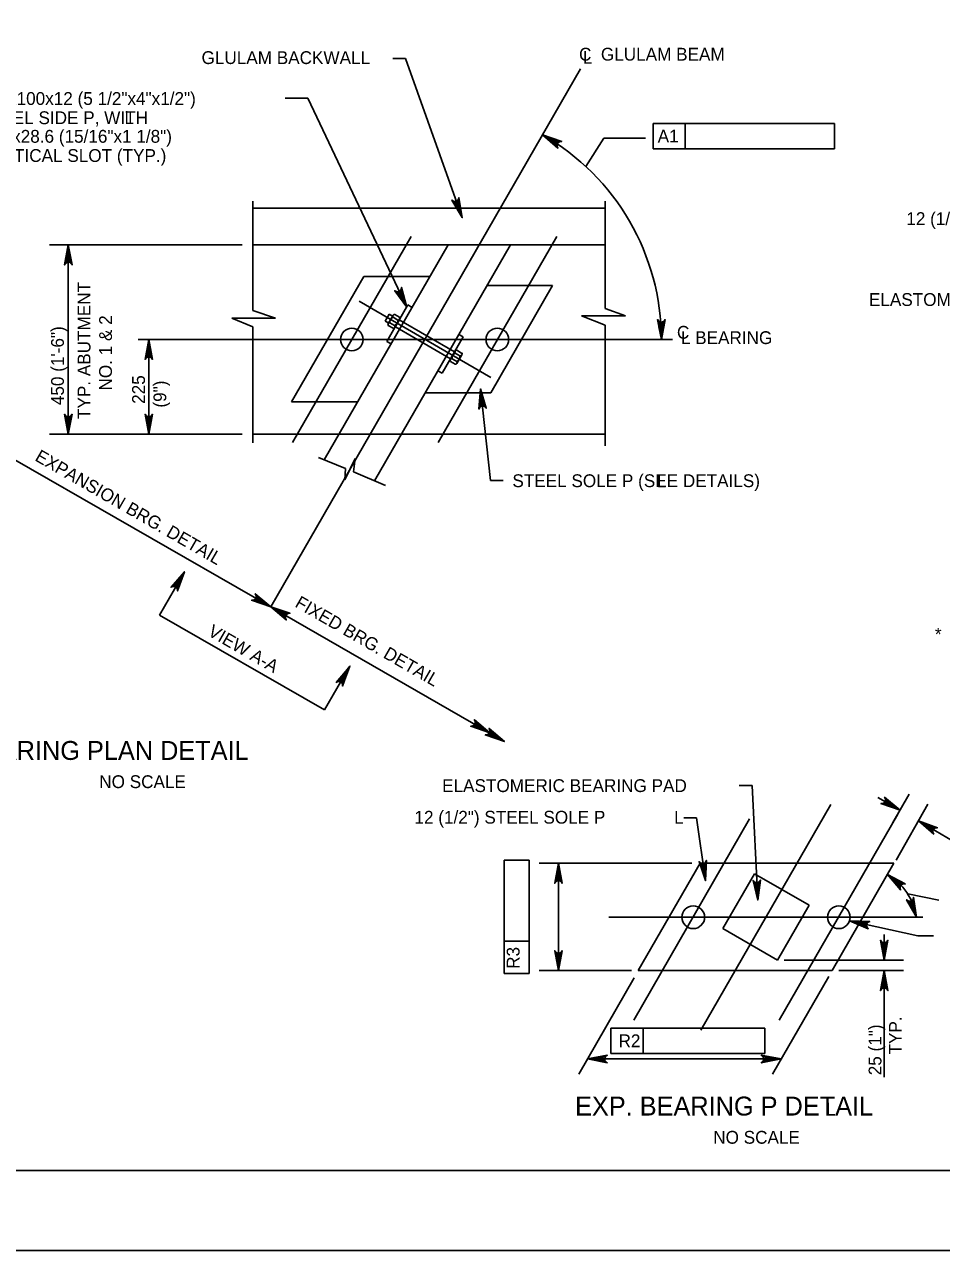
# Model space of a CAD drawing. Extents: x -13 to 81, y -176 to 0.
# Drawn here: x 3.01 to 11.59, y -176 to -164.52 of the extents above; entities that cross this region are included whole.
import ezdxf

# ---------------------------------------------------------------- set-up
doc = ezdxf.new("R2010")
doc.units = 0
for name, color, linetype in [('Level 1', 7, 'Continuous'), ('Level 3', 7, 'Continuous'), ('Level 4', 7, 'Continuous'), ('Level 5', 7, 'Continuous'), ('Level 63', 7, 'Continuous')]:
    doc.layers.add(name, color=color, linetype=linetype)

msp = doc.modelspace()

# ---------------------------------------------------------------- linework, layer by layer
at = {"layer": 'Level 1'}
msp.add_lwpolyline([(1.75, -175.25), (33.25, -175.25), (33.25, -154.75), (1.75, -154.75)], close=True, dxfattribs=at)
at = {"layer": 'Level 3'}
for p, q in [((8.214, -164.932), (5.313, -169.971)), ((5.144, -167.194), (5.144, -166.172)), ((8.443, -166.237), (5.144, -166.237)), ((8.443, -166.172), (8.443, -167.178)), ((6.627, -166.503), (5.516, -168.432)), ((7.99, -166.503), (6.879, -168.432)), ((8.443, -166.582), (5.144, -166.582)), ((6.975, -166.582), (5.813, -168.595)), ((7.558, -166.582), (6.283, -168.79)), ((6.184, -166.877), (5.507, -168.052)), ((6.805, -166.877), (6.184, -166.877)), ((7.952, -166.962), (7.338, -166.962)), ((7.952, -166.962), (7.374, -167.967)), ((5.358, -167.267), (5.144, -167.194)), ((7.373, -167.822), (6.141, -167.107)), ((6.596, -167.144), (6.399, -167.485)), ((6.636, -167.167), (6.596, -167.144)), ((8.633, -167.244), (8.443, -167.178)), ((5.144, -167.347), (4.948, -167.267)), ((4.948, -167.267), (5.358, -167.267)), ((6.384, -167.294), (6.421, -167.23)), ((6.415, -167.312), (6.384, -167.294)), ((6.411, -167.319), (6.457, -167.24)), ((6.452, -167.248), (6.421, -167.23)), ((6.502, -167.285), (6.458, -167.259)), ((6.473, -167.232), (6.518, -167.258)), ((6.474, -167.355), (6.52, -167.276)), ((7.034, -167.583), (6.516, -167.282)), ((8.223, -167.244), (8.633, -167.244)), ((8.443, -167.333), (8.223, -167.244)), ((5.144, -168.435), (5.144, -167.347)), ((6.413, -167.336), (6.458, -167.362)), ((6.472, -167.337), (6.428, -167.311)), ((6.997, -167.648), (6.479, -167.347)), ((7.075, -167.42), (7.115, -167.443)), ((8.443, -167.333), (8.443, -168.462)), ((6.441, -167.509), (6.399, -167.485)), ((7.115, -167.443), (6.918, -167.784)), ((6.993, -167.655), (7.038, -167.576)), ((7.01, -167.647), (7.054, -167.673)), ((7.039, -167.595), (7.084, -167.621)), ((7.1, -167.594), (7.055, -167.568)), ((7.056, -167.691), (7.101, -167.612)), ((6.876, -167.76), (6.918, -167.784)), ((7.04, -167.698), (6.995, -167.672)), ((7.374, -167.967), (6.758, -167.967)), ((6.126, -168.052), (5.507, -168.052)), ((5.952, -168.353), (5.144, -168.353)), ((6.535, -168.353), (5.952, -168.353)), ((8.443, -168.353), (6.535, -168.353)), ((10.557, -171.823), (9.341, -173.935)), ((9.796, -171.958), (8.711, -173.843)), ((11.185, -171.914), (10.074, -173.843)), ((9.333, -172.373), (8.754, -173.378)), ((11.147, -172.373), (9.333, -172.373)), ((9.841, -172.472), (9.546, -172.985)), ((9.841, -172.472), (10.353, -172.766)), ((11.147, -172.373), (10.569, -173.378)), ((10.353, -172.766), (10.057, -173.28)), ((10.057, -173.28), (9.546, -172.985)), ((10.569, -173.378), (8.754, -173.378))]:
    msp.add_line(p, q, dxfattribs=at)
for points in [[(9.384, -172.536), (9.392, -172.347), (9.384, -172.363), (9.373, -172.372), (9.361, -172.376), (9.348, -172.375), (9.335, -172.37), (9.323, -172.357), (9.384, -172.536), (9.335, -172.37), (9.348, -172.375), (9.384, -172.536), (9.361, -172.376), (9.373, -172.372), (9.384, -172.536), (9.384, -172.363)], [(8.006, -172.373), (7.971, -172.56), (7.981, -172.545), (7.994, -172.538), (8.006, -172.536), (8.019, -172.538), (8.031, -172.545), (8.041, -172.56), (8.006, -172.373), (8.031, -172.545), (8.019, -172.538), (8.006, -172.373), (8.006, -172.536), (7.994, -172.538), (8.006, -172.373), (7.981, -172.545)], [(9.873, -172.718), (9.899, -172.53), (9.89, -172.544), (9.877, -172.552), (9.865, -172.555), (9.853, -172.554), (9.84, -172.547), (9.829, -172.533), (9.873, -172.718), (9.84, -172.547), (9.853, -172.554), (9.873, -172.718), (9.865, -172.555), (9.877, -172.552), (9.873, -172.718), (9.89, -172.544)], [(11.087, -172.479), (11.211, -172.622), (11.206, -172.605), (11.208, -172.591), (11.214, -172.58), (11.223, -172.571), (11.237, -172.566), (11.254, -172.567), (11.087, -172.479), (11.237, -172.566), (11.223, -172.571), (11.087, -172.479), (11.214, -172.58), (11.208, -172.591), (11.087, -172.479), (11.206, -172.605)], [(11.361, -172.879), (11.332, -172.691), (11.327, -172.708), (11.318, -172.719), (11.307, -172.726), (11.294, -172.728), (11.28, -172.725), (11.266, -172.715), (11.361, -172.879), (11.28, -172.725), (11.294, -172.728), (11.361, -172.879), (11.307, -172.726), (11.318, -172.719), (11.361, -172.879), (11.327, -172.708)], [(10.733, -172.912), (10.907, -172.986), (10.896, -172.974), (10.891, -172.96), (10.892, -172.947), (10.896, -172.935), (10.906, -172.925), (10.922, -172.918), (10.733, -172.912), (10.906, -172.925), (10.896, -172.935), (10.733, -172.912), (10.892, -172.947), (10.891, -172.96), (10.733, -172.912), (10.896, -172.974)], [(11.057, -173.28), (11.092, -173.094), (11.082, -173.108), (11.07, -173.115), (11.057, -173.117), (11.045, -173.115), (11.032, -173.108), (11.022, -173.094), (11.057, -173.28), (11.032, -173.108), (11.045, -173.115), (11.057, -173.28), (11.057, -173.117), (11.07, -173.115), (11.057, -173.28), (11.082, -173.108)], [(8.006, -173.378), (8.041, -173.192), (8.031, -173.206), (8.019, -173.214), (8.006, -173.216), (7.994, -173.214), (7.981, -173.206), (7.971, -173.192), (8.006, -173.378), (7.981, -173.206), (7.994, -173.214), (8.006, -173.378), (8.006, -173.216), (8.019, -173.214), (8.006, -173.378), (8.031, -173.206)], [(11.057, -173.378), (11.022, -173.565), (11.032, -173.55), (11.045, -173.543), (11.057, -173.541), (11.07, -173.543), (11.082, -173.55), (11.092, -173.565), (11.057, -173.378), (11.082, -173.55), (11.07, -173.543), (11.057, -173.378), (11.057, -173.541), (11.045, -173.543), (11.057, -173.378), (11.032, -173.55)], [(8.278, -174.206), (8.464, -174.241), (8.45, -174.231), (8.442, -174.219), (8.44, -174.206), (8.442, -174.194), (8.45, -174.181), (8.464, -174.171), (8.278, -174.206), (8.45, -174.181), (8.442, -174.194), (8.278, -174.206), (8.44, -174.206), (8.442, -174.219), (8.278, -174.206), (8.45, -174.231)], [(10.092, -174.206), (9.905, -174.171), (9.92, -174.181), (9.927, -174.194), (9.929, -174.206), (9.927, -174.219), (9.92, -174.231), (9.905, -174.241), (10.092, -174.206), (9.92, -174.231), (9.927, -174.219), (10.092, -174.206), (9.929, -174.206), (9.927, -174.194), (10.092, -174.206), (9.92, -174.181)]]:
    msp.add_lwpolyline(points, dxfattribs=at)
for centre in [(6.071, -167.467), (7.434, -167.467), (9.269, -172.879), (10.632, -172.879)]:
    msp.add_circle(centre, 0.106, dxfattribs=at)
for centre, radius, start, end in [((6.475, -167.304), 0.0477, 111.021, 188.921), ((6.471, -167.249), 0.0167, 151.798, 218.684), ((6.471, -167.249), 0.0167, 81.2579, 151.798), ((6.455, -167.292), 0.0477, 291.021, 8.921), ((6.505, -167.269), 0.0167, 261.2579, 328.1439), ((6.505, -167.269), 0.0167, 328.1439, 38.684), ((6.425, -167.326), 0.0152, 77.4228, 222.5192), ((6.461, -167.347), 0.0152, 257.4228, 42.5192), ((7.006, -167.662), 0.0152, 77.4808, 222.5772), ((7.057, -167.64), 0.0477, 111.079, 188.979), ((7.053, -167.585), 0.0167, 151.8561, 218.7421), ((7.053, -167.585), 0.0167, 81.3159, 151.8561), ((7.037, -167.628), 0.0477, 291.079, 8.979), ((7.087, -167.604), 0.0167, 261.3159, 328.2019), ((7.087, -167.604), 0.0167, 328.2019, 38.7421), ((7.043, -167.683), 0.0152, 257.4808, 42.5772)]:
    msp.add_arc(centre, radius, start, end, dxfattribs=at)
at = {"layer": 'Level 4'}
for p, q in [((6.573, -164.836), (6.455, -164.836)), ((7.105, -166.325), (6.573, -164.836)), ((5.658, -165.207), (5.447, -165.207)), ((6.585, -167.163), (5.658, -165.207)), ((8.892, -165.444), (8.892, -165.68)), ((10.29, -165.444), (8.892, -165.444)), ((9.194, -165.444), (8.892, -165.444)), ((9.194, -165.444), (9.194, -165.68)), ((10.593, -165.444), (10.29, -165.444)), ((10.593, -165.444), (10.593, -165.68)), ((8.262, -165.848), (8.432, -165.581)), ((8.432, -165.581), (8.821, -165.581)), ((10.593, -165.68), (8.892, -165.68)), ((5.043, -166.582), (3.239, -166.582)), ((3.416, -168.353), (3.416, -166.582)), ((9.076, -167.467), (4.071, -167.467)), ((4.171, -167.467), (4.171, -168.353)), ((7.371, -168.787), (7.275, -167.93)), ((5.043, -168.353), (3.239, -168.353)), ((4.945, -168.353), (3.895, -168.353)), ((4.189, -168.353), (3.994, -168.353)), ((4.945, -168.353), (4.002, -168.353)), ((2.688, -168.464), (5.312, -169.971)), ((6.013, -168.677), (5.76, -168.573)), ((6.102, -168.583), (6.006, -168.783)), ((6.006, -168.783), (6.013, -168.677)), ((6.088, -168.708), (6.102, -168.583)), ((6.388, -168.834), (6.088, -168.708)), ((7.489, -168.787), (7.371, -168.787)), ((4.503, -169.643), (4.27, -170.048)), ((4.27, -170.048), (5.817, -170.936)), ((5.339, -169.986), (7.5, -171.234)), ((6.048, -170.535), (5.817, -170.936)), ((9.82, -171.646), (9.7, -171.646)), ((9.873, -172.718), (9.82, -171.646)), ((11.205, -171.877), (10.998, -171.758)), ((11.136, -171.999), (11.291, -171.726)), ((11.168, -172.344), (11.466, -171.82)), ((9.3, -171.949), (9.18, -171.949)), ((9.384, -172.536), (9.3, -171.949)), ((11.378, -171.975), (12.183, -172.449)), ((7.497, -173.406), (7.497, -172.344)), ((7.733, -172.344), (7.497, -172.344)), ((7.733, -173.104), (7.733, -172.344)), ((9.255, -172.373), (7.826, -172.373)), ((8.006, -173.378), (8.006, -172.373)), ((11.277, -172.66), (11.569, -172.718)), ((11.419, -172.879), (8.479, -172.879)), ((10.733, -172.912), (11.371, -173.053)), ((11.057, -173.28), (11.057, -173.04)), ((7.733, -173.104), (7.497, -173.104)), ((7.733, -173.406), (7.733, -173.104)), ((11.371, -173.053), (11.519, -173.053)), ((10.12, -173.28), (11.237, -173.28)), ((8.692, -173.378), (7.826, -173.378)), ((10.631, -173.378), (11.237, -173.378)), ((11.057, -173.378), (11.057, -174.377)), ((7.733, -173.406), (7.497, -173.406)), ((8.197, -174.347), (8.715, -173.447)), ((10.011, -174.347), (10.537, -173.433)), ((8.496, -173.918), (8.496, -174.154)), ((9.636, -173.918), (8.496, -173.918)), ((8.799, -173.918), (8.496, -173.918)), ((8.799, -173.918), (8.799, -174.154)), ((9.939, -173.918), (9.636, -173.918)), ((9.939, -173.918), (9.939, -174.154)), ((9.939, -174.154), (8.496, -174.154)), ((10.092, -174.206), (8.278, -174.206))]:
    msp.add_line(p, q, dxfattribs=at)
for points in [[(7.858, -165.551), (8.002, -165.674), (7.995, -165.658), (7.995, -165.643), (7.999, -165.631), (8.007, -165.622), (8.02, -165.614), (8.037, -165.613), (7.858, -165.551), (8.02, -165.614), (8.007, -165.622), (7.858, -165.551), (7.999, -165.631), (7.995, -165.643), (7.858, -165.551), (7.995, -165.658)], [(7.105, -166.325), (7.075, -166.138), (7.07, -166.154), (7.061, -166.166), (7.05, -166.172), (7.038, -166.174), (7.023, -166.171), (7.009, -166.161), (7.105, -166.325), (7.023, -166.171), (7.038, -166.174), (7.105, -166.325), (7.05, -166.172), (7.061, -166.166), (7.105, -166.325), (7.07, -166.154)], [(3.416, -166.582), (3.381, -166.768), (3.391, -166.754), (3.403, -166.746), (3.416, -166.744), (3.429, -166.746), (3.441, -166.754), (3.451, -166.768), (3.416, -166.582), (3.441, -166.754), (3.429, -166.746), (3.416, -166.582), (3.416, -166.744), (3.403, -166.746), (3.416, -166.582), (3.391, -166.754)], [(6.585, -167.163), (6.537, -166.98), (6.534, -166.997), (6.526, -167.009), (6.515, -167.017), (6.503, -167.02), (6.489, -167.019), (6.473, -167.01), (6.585, -167.163), (6.489, -167.019), (6.503, -167.02), (6.585, -167.163), (6.515, -167.017), (6.526, -167.009), (6.585, -167.163), (6.534, -166.997)], [(8.97, -167.467), (9.005, -167.281), (8.995, -167.295), (8.982, -167.303), (8.97, -167.305), (8.957, -167.303), (8.945, -167.295), (8.935, -167.281), (8.97, -167.467), (8.945, -167.295), (8.957, -167.303), (8.97, -167.467), (8.97, -167.305), (8.982, -167.303), (8.97, -167.467), (8.995, -167.295)], [(4.171, -167.467), (4.136, -167.654), (4.146, -167.639), (4.159, -167.632), (4.171, -167.63), (4.183, -167.632), (4.196, -167.639), (4.206, -167.654), (4.171, -167.467), (4.196, -167.639), (4.183, -167.632), (4.171, -167.467), (4.171, -167.63), (4.159, -167.632), (4.171, -167.467), (4.146, -167.639)], [(7.275, -167.93), (7.331, -168.111), (7.319, -168.098), (7.306, -168.092), (7.293, -168.091), (7.281, -168.095), (7.269, -168.103), (7.261, -168.119), (7.275, -167.93), (7.269, -168.103), (7.281, -168.095), (7.275, -167.93), (7.293, -168.091), (7.306, -168.092), (7.275, -167.93), (7.319, -168.098)], [(3.416, -168.353), (3.451, -168.167), (3.441, -168.181), (3.429, -168.189), (3.416, -168.191), (3.403, -168.189), (3.391, -168.181), (3.381, -168.167), (3.416, -168.353), (3.391, -168.181), (3.403, -168.189), (3.416, -168.353), (3.416, -168.191), (3.429, -168.189), (3.416, -168.353), (3.441, -168.181)], [(4.171, -168.353), (4.206, -168.167), (4.196, -168.181), (4.183, -168.189), (4.171, -168.191), (4.159, -168.189), (4.146, -168.181), (4.136, -168.167), (4.171, -168.353), (4.146, -168.181), (4.159, -168.189), (4.171, -168.353), (4.171, -168.191), (4.183, -168.189), (4.171, -168.353), (4.196, -168.181)], [(4.503, -169.643), (4.379, -169.788), (4.395, -169.78), (4.41, -169.78), (4.421, -169.784), (4.431, -169.792), (4.438, -169.805), (4.44, -169.822), (4.503, -169.643), (4.438, -169.805), (4.431, -169.792), (4.503, -169.643), (4.421, -169.784), (4.41, -169.78), (4.503, -169.643), (4.395, -169.78)], [(5.312, -169.971), (5.133, -169.91), (5.15, -169.908), (5.163, -169.901), (5.171, -169.891), (5.175, -169.879), (5.175, -169.865), (5.167, -169.849), (5.312, -169.971), (5.175, -169.865), (5.175, -169.879), (5.312, -169.971), (5.171, -169.891), (5.163, -169.901), (5.312, -169.971), (5.15, -169.908)], [(5.312, -169.971), (5.458, -170.093), (5.45, -170.077), (5.45, -170.063), (5.454, -170.051), (5.462, -170.041), (5.475, -170.034), (5.492, -170.032), (5.312, -169.971), (5.475, -170.034), (5.462, -170.041), (5.312, -169.971), (5.454, -170.051), (5.45, -170.063), (5.312, -169.971), (5.45, -170.077)], [(6.048, -170.535), (5.925, -170.679), (5.941, -170.672), (5.955, -170.671), (5.967, -170.676), (5.977, -170.684), (5.984, -170.697), (5.985, -170.714), (6.048, -170.535), (5.984, -170.697), (5.977, -170.684), (6.048, -170.535), (5.967, -170.676), (5.955, -170.671), (6.048, -170.535), (5.941, -170.672)], [(7.364, -171.152), (7.22, -171.029), (7.228, -171.045), (7.228, -171.059), (7.223, -171.071), (7.215, -171.081), (7.202, -171.088), (7.185, -171.089), (7.364, -171.152), (7.202, -171.088), (7.215, -171.081), (7.364, -171.152), (7.223, -171.071), (7.228, -171.059), (7.364, -171.152), (7.228, -171.045)], [(7.5, -171.234), (7.356, -171.11), (7.364, -171.126), (7.364, -171.14), (7.359, -171.152), (7.351, -171.162), (7.339, -171.169), (7.321, -171.171), (7.5, -171.234), (7.339, -171.169), (7.351, -171.162), (7.5, -171.234), (7.359, -171.152), (7.364, -171.14), (7.5, -171.234), (7.364, -171.126)], [(11.205, -171.877), (11.026, -171.814), (11.043, -171.813), (11.056, -171.806), (11.064, -171.796), (11.069, -171.784), (11.068, -171.77), (11.061, -171.754), (11.205, -171.877), (11.068, -171.77), (11.069, -171.784), (11.205, -171.877), (11.064, -171.796), (11.056, -171.806), (11.205, -171.877), (11.043, -171.813)], [(11.378, -171.975), (11.556, -172.04), (11.539, -172.041), (11.526, -172.048), (11.518, -172.058), (11.513, -172.07), (11.513, -172.084), (11.521, -172.1), (11.378, -171.975), (11.513, -172.084), (11.513, -172.07), (11.378, -171.975), (11.518, -172.058), (11.526, -172.048), (11.378, -171.975), (11.539, -172.041)]]:
    msp.add_lwpolyline(points, dxfattribs=at)
for points in [[(3.436, -166.7), (3.396, -166.7), (3.416, -166.582)], [(4.191, -167.586), (4.151, -167.586), (4.171, -167.467)], [(4.191, -168.235), (4.151, -168.235), (4.171, -168.353)], [(5.218, -169.894), (5.199, -169.928), (5.312, -169.971)], [(5.426, -170.013), (5.406, -170.048), (5.312, -169.971)], [(6.002, -170.662), (5.961, -170.639), (6.053, -170.526)], [(8.026, -172.493), (7.986, -172.493), (8.006, -172.373)], [(10.854, -172.918), (10.845, -172.957), (10.732, -172.912)], [(11.077, -173.16), (11.037, -173.16), (11.057, -173.28)], [(8.026, -173.258), (7.986, -173.258), (8.006, -173.378)], [(11.077, -173.498), (11.037, -173.498), (11.057, -173.378)], [(8.398, -174.186), (8.398, -174.226), (8.278, -174.206)], [(9.972, -174.186), (9.972, -174.226), (10.092, -174.206)]]:
    msp.add_lwpolyline(points, close=True, dxfattribs=at)
msp.add_arc((10.807, -172.964), 0.56, 8.7466, 60.0642, dxfattribs=at)
at = {"layer": 'Level 5'}
for points in [[(7.97, -165.597), (7.949, -165.631), (7.858, -165.551)], [(8.946, -167.348), (8.986, -167.347), (8.97, -167.467)]]:
    msp.add_lwpolyline(points, close=True, dxfattribs=at)
msp.add_arc((6.762, -167.467), 2.208, 0, 60.2299, dxfattribs=at)
at = {"layer": 'Level 63'}
msp.add_lwpolyline([(0, -176), (34, -176), (34, -154), (0, -154)], close=True, dxfattribs=at)

# ---------------------------------------------------------------- texts
at = {"layer": 'Level 4'}
for s, height, p in [('GLULAM BACKWALL', 0.12, (4.664, -164.887)), ('C  GLULAM BEAM', 0.12, (8.199, -164.855)), ('L', 0.12, (8.235, -164.884)), ('140x100x12 (5 1/2"x4"x1/2")', 0.12, (2.584, -165.27)), ('STEEL SIDE P, WITH', 0.12, (2.584, -165.45)), ('L', 0.12, (3.942, -165.448)), ('23.8x28.6 (15/16"x1 1/8")', 0.12, (2.578, -165.624)), ('VERTICAL SLOT (TYP.)', 0.12, (2.578, -165.804)), ('12 (1/2") STEEL SOLE P', 0.12, (11.264, -166.395)), ('ELASTOMERIC BEARING PAD', 0.12, (10.914, -167.153)), ('C', 0.12, (9.116, -167.46)), ('L BEARING', 0.12, (9.153, -167.51)), ('STEEL SOLE P (SEE DETAILS)', 0.12, (7.575, -168.85)), ('L', 0.12, (8.928, -168.853)), ('*', 0.12, (11.532, -170.288)), ('BEARING PLAN DETAIL', 0.17717, (2.459, -171.405)), ('NO SCALE', 0.12, (3.706, -171.669)), ('ELASTOMERIC BEARING PAD', 0.12, (6.917, -171.706)), ('12 (1/2") STEEL SOLE P', 0.12, (6.658, -172.002)), ('L', 0.12, (9.09, -172.003)), ('EXP. BEARING P DETAIL', 0.17717, (8.162, -174.736)), ('L', 0.12, (10.512, -174.736)), ('NO SCALE', 0.12, (9.456, -175))]:
    msp.add_text(s, height=height, dxfattribs=at).set_placement(p)
for s, rotation, p in [('A1', 0.0618, (8.936, -165.622)), ('TYP. ABUTMENT', 90, (3.624, -168.212)), ('NO. 1 & 2', 90, (3.825, -167.945)), ('450 (1\'-6")', 90, (3.375, -168.082)), ('225', 90, (4.134, -168.07)), ('(9")', 90, (4.334, -168.105)), ('EXPANSION BRG. DETAIL', 330.0642, (3.095, -168.596)), ('FIXED BRG. DETAIL', 330.0642, (5.53, -169.966)), ('VIEW A-A', 330.0642, (4.714, -170.234)), ('R3', 89.9382, (7.642, -173.362)), ('TYP.', 90, (11.222, -174.164)), ('25 (1")', 90, (11.031, -174.359)), ('R2', 0.0618, (8.569, -174.096))]:
    msp.add_text(s, height=0.12, rotation=rotation, dxfattribs=at).set_placement(p)

doc.saveas('drawing.dxf')
